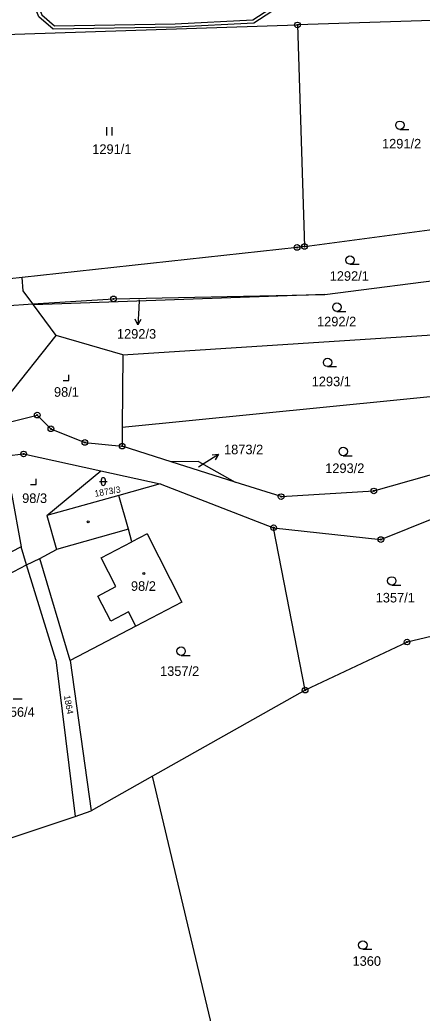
# Model space of a CAD drawing. Extents: x -445050 to -440454, y -1134563 to -1129741.
# Drawn here: x -441528.4 to -441457, y -1132385 to -1132208.8 of the extents above; entities that cross this region are included whole.
import ezdxf

# ---------------------------------------------------------------- set-up
doc = ezdxf.new("R2010")
doc.units = 0
for name, color, linetype in [('Vrstva 1', 7, 'Continuous'), ('Vrstva 16', 7, 'Continuous'), ('Vrstva 18', 7, 'Continuous'), ('Vrstva 19', 7, 'Continuous'), ('Vrstva 24', 7, 'Continuous'), ('Vrstva 25', 7, 'Continuous'), ('Vrstva 3', 7, 'Continuous'), ('Vrstva 30', 7, 'Continuous'), ('Vrstva 37', 7, 'Continuous'), ('Vrstva 4', 7, 'Continuous')]:
    doc.layers.add(name, color=color, linetype=linetype)

msp = doc.modelspace()

# ---------------------------------------------------------------- linework, layer by layer
at = {"layer": 'Vrstva 1'}
for p, q in [((-441526.04, -1132259.19), (-441527.77, -1132256.86)), ((-441526.04, -1132259.19), (-441511.74, -1132258.3)), ((-441511.74, -1132258.3), (-441474.27, -1132257.54)), ((-441531.12, -1132259.5), (-441526.04, -1132259.19)), ((-441525.94, -1132259.32), (-441526.04, -1132259.19))]:
    msp.add_line(p, q, dxfattribs=at)
for points in [[(-441416.7, -1132207.71), (-441479.11, -1132209.71)], [(-441534.7, -1132211.5), (-441479.11, -1132209.71)], [(-441479.11, -1132209.71), (-441477.85, -1132249)], [(-441477.85, -1132249), (-441446.82, -1132244.87)], [(-441479.17, -1132249.17), (-441527.95, -1132254.48)], [(-441477.85, -1132249), (-441479.17, -1132249.17)], [(-441474.27, -1132257.54), (-441426.34, -1132251.35)], [(-441527.95, -1132254.48), (-441532.38, -1132254.96)], [(-441527.77, -1132256.86), (-441527.95, -1132254.48)], [(-441474.27, -1132257.54), (-441525.94, -1132259.32)], [(-441521.9, -1132264.77), (-441525.94, -1132259.32)], [(-441510.09, -1132268.19), (-441432.33, -1132263.21)], [(-441530.73, -1132275.89), (-441521.9, -1132264.77)], [(-441510.09, -1132268.19), (-441521.9, -1132264.77)], [(-441510.09, -1132268.19), (-441510.19, -1132281.05)], [(-441510.19, -1132281.05), (-441437.7, -1132273.83)], [(-441532.01, -1132280.57), (-441525.28, -1132278.9)], [(-441522.86, -1132281.33), (-441525.28, -1132278.9)], [(-441522.86, -1132281.33), (-441516.84, -1132283.75)], [(-441510.19, -1132281.05), (-441510.21, -1132284.4)], [(-441516.84, -1132283.75), (-441510.21, -1132284.4)], [(-441501.5, -1132287.17), (-441510.21, -1132284.4)], [(-441532.82, -1132286.39), (-441527.7, -1132285.79)], [(-441527.7, -1132285.79), (-441513.99, -1132288.81)], [(-441465.55, -1132292.36), (-441445.9, -1132286.76)], [(-441496.69, -1132287.13), (-441501.5, -1132287.17)], [(-441490.15, -1132290.77), (-441501.5, -1132287.17)], [(-441496.69, -1132287.13), (-441490.15, -1132290.77)], [(-441523.56, -1132296.7), (-441513.99, -1132288.81)], [(-441513.99, -1132288.81), (-441503.49, -1132291.11)], [(-441503.49, -1132291.11), (-441510.79, -1132293.14)], [(-441503.49, -1132291.11), (-441483.33, -1132298.87)], [(-441482.01, -1132293.36), (-441490.15, -1132290.77)], [(-441464.3, -1132300.97), (-441440.65, -1132291.44)], [(-441529.88, -1132292.82), (-441528.15, -1132302.26)], [(-441510.79, -1132293.14), (-441523.56, -1132296.7)], [(-441509.11, -1132299.16), (-441510.79, -1132293.14)], [(-441482.01, -1132293.36), (-441465.55, -1132292.36)], [(-441523.56, -1132296.7), (-441521.88, -1132302.72)], [(-441508.49, -1132301.38), (-441509.11, -1132299.16)], [(-441483.33, -1132298.87), (-441464.3, -1132300.97)], [(-441477.74, -1132327.68), (-441483.33, -1132298.87)], [(-441505.79, -1132299.97), (-441508.49, -1132301.38)], [(-441505.79, -1132299.97), (-441499.63, -1132312.07)], [(-441528.15, -1132302.26), (-441556.59, -1132316.9)], [(-441527.17, -1132305.45), (-441528.15, -1132302.26)], [(-441524.8, -1132304.32), (-441521.88, -1132302.72)], [(-441527.17, -1132305.45), (-441524.8, -1132304.32)], [(-441519.43, -1132322.44), (-441524.8, -1132304.32)], [(-441540.76, -1132312.53), (-441527.17, -1132305.45)], [(-441522.01, -1132322.29), (-441527.17, -1132305.45)], [(-441499.63, -1132312.07), (-441507.78, -1132316.34)], [(-441507.78, -1132316.34), (-441519.43, -1132322.44)], [(-441446.61, -1132316.08), (-441459.66, -1132319.15)], [(-441459.66, -1132319.15), (-441477.74, -1132327.68)], [(-441522.01, -1132322.29), (-441518.57, -1132350.06)], [(-441519.43, -1132322.44), (-441515.73, -1132349.1)], [(-441477.74, -1132327.68), (-441504.8, -1132342.94)], [(-441504.8, -1132342.94), (-441515.73, -1132349.1)], [(-441485.15, -1132425.76), (-441504.8, -1132342.94)], [(-441532.26, -1132354.66), (-441518.57, -1132350.06)], [(-441518.57, -1132350.06), (-441515.73, -1132349.1)]]:
    msp.add_lwpolyline(points, dxfattribs=at)
at = {"layer": 'Vrstva 16'}
for p, q in [((-441507.27, -1132259.91), (-441507.45, -1132262.9)), ((-441495.67, -1132287.45), (-441493.13, -1132285.85))]:
    msp.add_line(p, q, dxfattribs=at)
for points in [[(-441507.19, -1132258.48), (-441507.27, -1132259.91)], [(-441506.89, -1132261.94), (-441507.45, -1132262.9), (-441507.89, -1132261.88)], [(-441494.24, -1132285.96), (-441493.13, -1132285.85), (-441493.71, -1132286.81)], [(-441496.65, -1132288.06), (-441495.67, -1132287.45)]]:
    msp.add_lwpolyline(points, dxfattribs=at)
at = {"layer": 'Vrstva 24'}
for centre, radius in [((-441479.11, -1132209.71), 0.5), ((-441479.11, -1132209.71), 0.1), ((-441479.17, -1132249.17), 0.5), ((-441479.17, -1132249.17), 0.1), ((-441477.85, -1132249), 0.5), ((-441477.85, -1132249), 0.1), ((-441511.74, -1132258.3), 0.5), ((-441511.74, -1132258.3), 0.1), ((-441525.28, -1132278.9), 0.5), ((-441525.28, -1132278.9), 0.1), ((-441522.86, -1132281.33), 0.5), ((-441522.86, -1132281.33), 0.1), ((-441516.84, -1132283.75), 0.5), ((-441516.84, -1132283.75), 0.1), ((-441510.21, -1132284.4), 0.5), ((-441510.21, -1132284.4), 0.1), ((-441527.7, -1132285.79), 0.5), ((-441527.7, -1132285.79), 0.1), ((-441465.55, -1132292.36), 0.5), ((-441482.01, -1132293.36), 0.5), ((-441482.01, -1132293.36), 0.1), ((-441465.55, -1132292.36), 0.1), ((-441483.33, -1132298.87), 0.5), ((-441483.33, -1132298.87), 0.1), ((-441464.3, -1132300.97), 0.5), ((-441464.3, -1132300.97), 0.1), ((-441459.66, -1132319.15), 0.5), ((-441459.66, -1132319.15), 0.1), ((-441477.74, -1132327.68), 0.5), ((-441477.74, -1132327.68), 0.1)]:
    msp.add_circle(centre, radius, dxfattribs=at)
at = {"layer": 'Vrstva 25'}
for p, q in [((-441512.96, -1132229.32), (-441512.96, -1132227.82)), ((-441511.96, -1132229.32), (-441511.96, -1132227.82)), ((-441460.92, -1132228.25), (-441459.32, -1132228.25)), ((-441469.78, -1132252.16), (-441468.18, -1132252.16)), ((-441472.1, -1132260.52), (-441470.5, -1132260.52)), ((-441473.75, -1132270.3), (-441472.15, -1132270.3)), ((-441470.98, -1132286.11), (-441469.38, -1132286.11)), ((-441513.9, -1132291.03), (-441513.9, -1132290.35)), ((-441513.23, -1132290.35), (-441513.23, -1132291.03)), ((-441514.23, -1132290.69), (-441512.89, -1132290.69)), ((-441462.37, -1132309.07), (-441460.77, -1132309.07)), ((-441499.76, -1132321.51), (-441498.16, -1132321.51)), ((-441529.55, -1132329.25), (-441527.95, -1132329.25)), ((-441467.51, -1132373.63), (-441465.91, -1132373.63))]:
    msp.add_line(p, q, dxfattribs=at)
for points in [[(-441520.68, -1132272.77), (-441519.68, -1132272.77), (-441519.68, -1132271.77)], [(-441526.5, -1132291.19), (-441525.5, -1132291.19), (-441525.5, -1132290.19)]]:
    msp.add_lwpolyline(points, dxfattribs=at)
for centre, radius in [((-441460.92, -1132227.5), 0.75), ((-441469.78, -1132251.41), 0.75), ((-441472.1, -1132259.77), 0.75), ((-441473.75, -1132269.55), 0.75), ((-441470.98, -1132285.36), 0.75), ((-441516.26, -1132297.82), 0.175), ((-441506.36, -1132306.99), 0.175), ((-441462.37, -1132308.32), 0.75), ((-441499.76, -1132320.76), 0.75), ((-441467.51, -1132372.88), 0.75)]:
    msp.add_circle(centre, radius, dxfattribs=at)
for centre, start, end in [((-441513.56, -1132290.35), 0, 180), ((-441513.56, -1132291.03), 180, 0)]:
    msp.add_arc(centre, 0.335, start, end, dxfattribs=at)
at = {"layer": 'Vrstva 3'}
for points in [[(-441505.79, -1132299.97), (-441508.49, -1132301.38)], [(-441505.79, -1132299.97), (-441499.63, -1132312.07)], [(-441513.94, -1132304.24), (-441508.49, -1132301.38)], [(-441511.32, -1132309.32), (-441513.94, -1132304.24)], [(-441514.56, -1132311.02), (-441511.32, -1132309.32)], [(-441512.25, -1132315.47), (-441514.56, -1132311.02)], [(-441499.63, -1132312.07), (-441507.78, -1132316.34)], [(-441509.06, -1132313.8), (-441512.25, -1132315.47)], [(-441507.78, -1132316.34), (-441509.06, -1132313.8)]]:
    msp.add_lwpolyline(points, dxfattribs=at)
at = {"layer": 'Vrstva 30'}
for points in [[(-441522.47, -1132210.48), (-441525, -1132208.27), (-441528.03, -1132200.57), (-441527.48, -1132200.34), (-441524.49, -1132207.91), (-441522.25, -1132209.88)], [(-441500.79, -1132209.5), (-441487.03, -1132208.79), (-441484.01, -1132206.84), (-441483.68, -1132207.34), (-441486.83, -1132209.38), (-441500.77, -1132210.1)], [(-441500.77, -1132210.1), (-441522.47, -1132210.48)], [(-441522.25, -1132209.88), (-441500.79, -1132209.5)]]:
    msp.add_lwpolyline(points, dxfattribs=at)
at = {"layer": 'Vrstva 37'}
msp.add_circle((-441506.36, -1132306.99), 0.175, dxfattribs=at)
at = {"layer": 'Vrstva 4'}
for points in [[(-441509.11, -1132299.16), (-441521.88, -1132302.72)], [(-441513.94, -1132304.24), (-441508.49, -1132301.38)], [(-441511.32, -1132309.32), (-441513.94, -1132304.24)], [(-441514.56, -1132311.02), (-441511.32, -1132309.32)], [(-441512.25, -1132315.47), (-441514.56, -1132311.02)], [(-441509.06, -1132313.8), (-441512.25, -1132315.47)], [(-441507.78, -1132316.34), (-441509.06, -1132313.8)]]:
    msp.add_lwpolyline(points, dxfattribs=at)

# ---------------------------------------------------------------- texts
at = {"layer": 'Vrstva 16'}
for s, p in [('1292/3', (-441511.14, -1132265.35)), ('1873/2', (-441492.13, -1132285.85))]:
    msp.add_text(s, height=1.7, dxfattribs=at).set_placement(p)
at = {"layer": 'Vrstva 18'}
for s, height, p in [('1291/2', 1.7, (-441464.1, -1132231.62)), ('1291/1', 1.7, (-441515.52, -1132232.58)), ('1292/1', 1.7, (-441473.38, -1132255.09)), ('1292/3', 0.1, (-441507.4, -1132258.48)), ('1292/2', 1.7, (-441475.63, -1132263.16)), ('1293/1', 1.7, (-441476.57, -1132273.78)), ('1873/2', 0.1, (-441496.86, -1132288.06)), ('1293/2', 1.7, (-441474.18, -1132289.18)), ('1357/1', 1.7, (-441465.22, -1132312.13)), ('1357/2', 1.7, (-441503.49, -1132325.15)), ('1356/4', 1.7, (-441532.68, -1132332.4)), ('1360', 1.7, (-441469.33, -1132376.57))]:
    msp.add_text(s, height=height, dxfattribs=at).set_placement(p)
for s, rotation, p in [('1873/3', 9.6599, (-441515.02, -1132293.4)), ('1864', 280.5736, (-441520.58, -1132328.7))]:
    msp.add_text(s, height=1.14, rotation=rotation, dxfattribs=at).set_placement(p)
at = {"layer": 'Vrstva 19'}
for s, p in [('98/1', (-441522.31, -1132275.65)), ('98/3', (-441527.96, -1132294.49)), ('98/2', (-441508.65, -1132310.07))]:
    msp.add_text(s, height=1.7, dxfattribs=at).set_placement(p)

doc.saveas('drawing.dxf')
